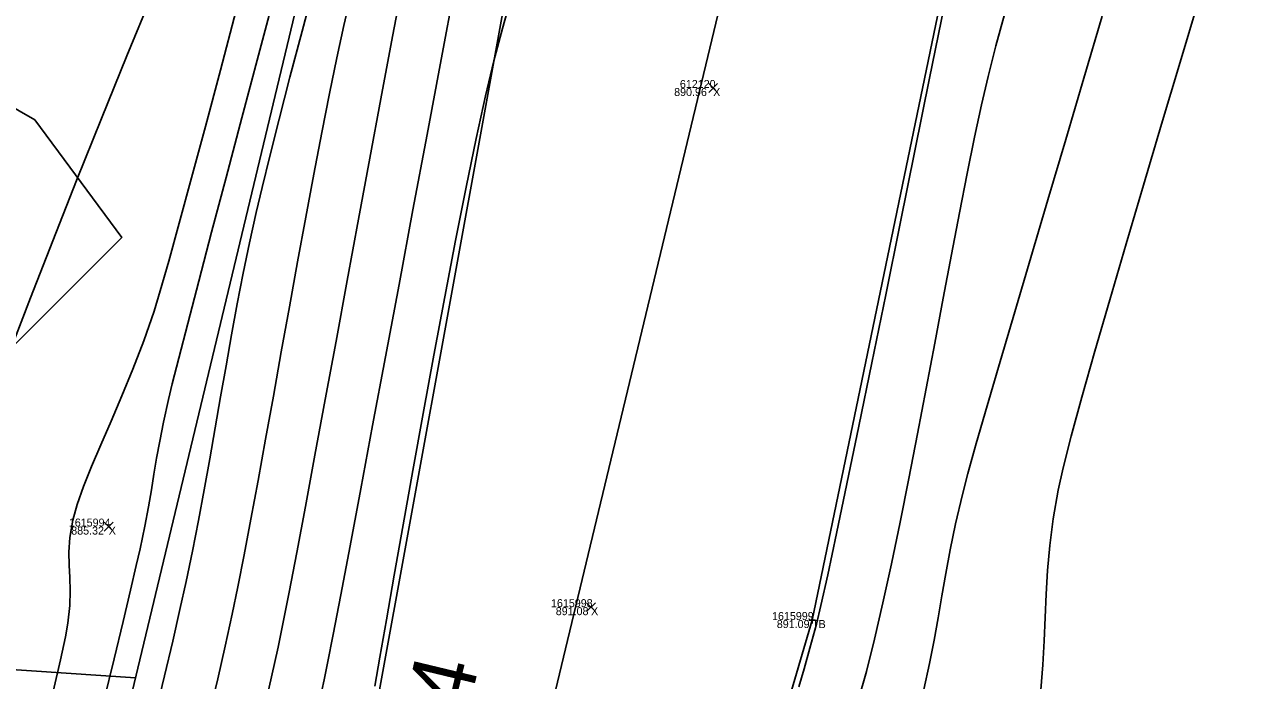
# Model space of a CAD drawing. Extents: x 1957117 to 1971063, y 701601 to 715861.
# Drawn here: x 1963135.2 to 1963189, y 705356 to 705384.6 of the extents above; entities that cross this region are included whole.
import ezdxf

# ---------------------------------------------------------------- set-up
doc = ezdxf.new("R2010")
doc.units = 0
for name, color, linetype in [('AP_X_Lights', 7, 'Continuous'), ('DT_X_Break_Line', 7, 'Continuous'), ('DT_X_Contour_Major', 7, 'Continuous'), ('DT_X_Contour_Minor', 7, 'Continuous'), ('DV_X_Property_Line', 7, 'Continuous'), ('GE_X_CL_20', 7, 'Continuous'), ('HY_X_Water_Edge', 7, 'Continuous'), ('PV_P_Drive', 7, 'Continuous'), ('PV_P_Shoulder', 7, 'Continuous'), ('RS_Raster1', 7, 'Continuous'), ('RW_X_Esmt_RR', 7, 'Continuous'), ('SC_Scratch1', 7, 'Continuous'), ('SC_Shading5', 7, 'Continuous'), ('VG_X_Tree_Line_Rt', 7, 'Continuous')]:
    doc.layers.add(name, color=color, linetype=linetype)

msp = doc.modelspace()

# ---------------------------------------------------------------- linework, layer by layer
at = {"layer": 'AP_X_Lights'}
for p, q in [((1963165.174, 705381.677), (1963165.562, 705382.067)), ((1963165.174, 705382.067), (1963165.562, 705381.677)), ((1963138.735, 705362.502), (1963139.123, 705362.892)), ((1963138.735, 705362.892), (1963139.123, 705362.502)), ((1963159.832, 705358.978), (1963160.22, 705359.368)), ((1963159.832, 705359.368), (1963160.22, 705358.978))]:
    msp.add_line(p, q, dxfattribs=at)
at = {"layer": 'DT_X_Break_Line'}
for points in [[(1963248.355, 705747.376), (1963235.759, 705698.829), (1963221.229, 705652.053), (1963207.844, 705601.615), (1963200.47, 705556.329), (1963185.917, 705507.018), (1963175.154, 705452.621), (1963160.398, 705408.434), (1963150.566, 705354.43), (1963137.351, 705306.484), (1963127.753, 705261.545), (1963117.087, 705216.019), (1963104.746, 705164.3), (1963091.28, 705116.393), (1963081.686, 705067.168)], [(1963097.69, 705062.728), (1963110.134, 705110.941), (1963118.179, 705161.08), (1963129.819, 705210.034), (1963142.677, 705258.498), (1963154.883, 705308.22), (1963169.696, 705358.61), (1963178.568, 705401.323), (1963191.579, 705451.786), (1963203.047, 705496.926), (1963213.073, 705549.098), (1963225.99, 705592.54), (1963238.509, 705645.64), (1963250.08, 705699.351), (1963260.722, 705745.719)]]:
    msp.add_lwpolyline(points, dxfattribs=at)
at = {"layer": 'DT_X_Contour_Major'}
for points in [[(1963154.069, 705386.309), (1963153.47, 705383.12), (1963152.856, 705379.845), (1963152.237, 705376.544), (1963151.626, 705373.281), (1963151.034, 705370.118), (1963150.472, 705367.117), (1963149.95, 705364.341), (1963149.482, 705361.85), (1963149.076, 705359.709), (1963148.746, 705357.978), (1963148.503, 705356.721), (1963148.356, 705356), (1963148.149, 705355.06)], [(1963154.069, 705386.309), (1963153.47, 705383.12), (1963152.856, 705379.845), (1963152.237, 705376.544), (1963151.626, 705373.281), (1963151.034, 705370.118), (1963150.472, 705367.117), (1963149.95, 705364.341), (1963149.482, 705361.85), (1963149.076, 705359.709), (1963148.746, 705357.978), (1963148.503, 705356.721), (1963148.356, 705356), (1963148.149, 705355.06)], [(1963144.506, 705385.283), (1963143.811, 705382.656), (1963143.156, 705380.194), (1963142.552, 705377.947), (1963142.014, 705375.966), (1963141.552, 705374.3), (1963141.179, 705373), (1963140.909, 705372.115), (1963140.46, 705370.821), (1963139.986, 705369.585), (1963139.504, 705368.412), (1963139.03, 705367.308), (1963138.58, 705366.275), (1963138.172, 705365.321), (1963137.821, 705364.45), (1963137.544, 705363.666), (1963137.357, 705362.975), (1963137.231, 705362.221), (1963137.186, 705361.584), (1963137.191, 705361.015), (1963137.219, 705360.467), (1963137.24, 705359.893), (1963137.225, 705359.246), (1963137.145, 705358.478), (1963137.033, 705357.882), (1963136.811, 705356.869), (1963136.493, 705355.491)], [(1963144.506, 705385.283), (1963143.811, 705382.656), (1963143.156, 705380.194), (1963142.552, 705377.947), (1963142.014, 705375.966), (1963141.552, 705374.3), (1963141.179, 705373), (1963140.909, 705372.115), (1963140.46, 705370.821), (1963139.986, 705369.585), (1963139.504, 705368.412), (1963139.03, 705367.308), (1963138.58, 705366.275), (1963138.172, 705365.321), (1963137.821, 705364.45), (1963137.544, 705363.666), (1963137.357, 705362.975), (1963137.231, 705362.221), (1963137.186, 705361.584), (1963137.191, 705361.015), (1963137.219, 705360.467), (1963137.24, 705359.893), (1963137.225, 705359.246), (1963137.145, 705358.478), (1963137.033, 705357.882), (1963136.811, 705356.869), (1963136.493, 705355.491)], [(1963178.116, 705385.087), (1963177.74, 705383.711), (1963177.399, 705382.379), (1963177.111, 705381.142), (1963176.803, 705379.718), (1963176.479, 705378.133), (1963176.14, 705376.414), (1963175.789, 705374.588), (1963175.428, 705372.682), (1963175.059, 705370.723), (1963174.684, 705368.738), (1963174.305, 705366.754), (1963173.925, 705364.797), (1963173.545, 705362.894), (1963173.169, 705361.072), (1963172.796, 705359.359), (1963172.431, 705357.781), (1963172.076, 705356.365), (1963171.717, 705355.088)], [(1963178.116, 705385.087), (1963177.74, 705383.711), (1963177.399, 705382.379), (1963177.111, 705381.142), (1963176.803, 705379.718), (1963176.479, 705378.133), (1963176.14, 705376.414), (1963175.789, 705374.588), (1963175.428, 705372.682), (1963175.059, 705370.723), (1963174.684, 705368.738), (1963174.305, 705366.754), (1963173.925, 705364.797), (1963173.545, 705362.894), (1963173.169, 705361.072), (1963172.796, 705359.359), (1963172.431, 705357.781), (1963172.076, 705356.365), (1963171.717, 705355.088)]]:
    msp.add_lwpolyline(points, dxfattribs=at)
at = {"layer": 'DT_X_Contour_Minor'}
for points in [[(1963179.703, 705355.561), (1963179.788, 705356.654), (1963179.845, 705357.699), (1963179.889, 705358.72), (1963179.936, 705359.74), (1963180.001, 705360.783), (1963180.099, 705361.872), (1963180.246, 705363.033), (1963180.458, 705364.287), (1963180.677, 705365.27), (1963181.029, 705366.646), (1963181.498, 705368.362), (1963182.065, 705370.37), (1963182.715, 705372.617), (1963183.43, 705375.054), (1963184.193, 705377.63), (1963184.986, 705380.294), (1963185.794, 705382.996), (1963186.598, 705385.685), (1963187.381, 705388.31), (1963188.128, 705390.821), (1963188.819, 705393.168), (1963189.439, 705395.298)], [(1963179.703, 705355.561), (1963179.788, 705356.654), (1963179.845, 705357.699), (1963179.889, 705358.72), (1963179.936, 705359.74), (1963180.001, 705360.783), (1963180.099, 705361.872), (1963180.246, 705363.033), (1963180.458, 705364.287), (1963180.677, 705365.27), (1963181.029, 705366.646), (1963181.498, 705368.362), (1963182.065, 705370.37), (1963182.715, 705372.617), (1963183.43, 705375.054), (1963184.193, 705377.63), (1963184.986, 705380.294), (1963185.794, 705382.996), (1963186.598, 705385.685), (1963187.381, 705388.31), (1963188.128, 705390.821), (1963188.819, 705393.168), (1963189.439, 705395.298)], [(1963147.956, 705386.522), (1963147.385, 705384.359), (1963146.857, 705382.342), (1963146.383, 705380.506), (1963145.972, 705378.886), (1963145.633, 705377.517), (1963145.377, 705376.433), (1963145.086, 705375.11), (1963144.812, 705373.776), (1963144.553, 705372.432), (1963144.303, 705371.081), (1963144.061, 705369.726), (1963143.824, 705368.368), (1963143.587, 705367.01), (1963143.349, 705365.654), (1963143.105, 705364.302), (1963142.854, 705362.956), (1963142.591, 705361.619), (1963142.313, 705360.293), (1963142.043, 705359.072), (1963141.726, 705357.69), (1963141.369, 705356.17), (1963140.979, 705354.536)], [(1963147.956, 705386.522), (1963147.385, 705384.359), (1963146.857, 705382.342), (1963146.383, 705380.506), (1963145.972, 705378.886), (1963145.633, 705377.517), (1963145.377, 705376.433), (1963145.086, 705375.11), (1963144.812, 705373.776), (1963144.553, 705372.432), (1963144.303, 705371.081), (1963144.061, 705369.726), (1963143.824, 705368.368), (1963143.587, 705367.01), (1963143.349, 705365.654), (1963143.105, 705364.302), (1963142.854, 705362.956), (1963142.591, 705361.619), (1963142.313, 705360.293), (1963142.043, 705359.072), (1963141.726, 705357.69), (1963141.369, 705356.17), (1963140.979, 705354.536)], [(1963140.837, 705386.006), (1963139.722, 705383.277), (1963138.609, 705380.533), (1963137.519, 705377.823), (1963136.476, 705375.195), (1963135.501, 705372.697), (1963134.618, 705370.377)], [(1963140.837, 705386.006), (1963139.722, 705383.277), (1963138.609, 705380.533), (1963137.519, 705377.823), (1963136.476, 705375.195), (1963135.501, 705372.697), (1963134.618, 705370.377)], [(1963146.241, 705386.169), (1963145.48, 705383.312), (1963144.749, 705380.562), (1963144.062, 705377.967), (1963143.429, 705375.574), (1963142.865, 705373.428), (1963142.381, 705371.576), (1963141.991, 705370.066), (1963141.706, 705368.944), (1963141.539, 705368.257), (1963141.323, 705367.268), (1963141.156, 705366.428), (1963141.023, 705365.686), (1963140.907, 705364.993), (1963140.793, 705364.3), (1963140.664, 705363.557), (1963140.504, 705362.715), (1963140.299, 705361.724), (1963140.135, 705360.996), (1963139.884, 705359.923), (1963139.557, 705358.548), (1963139.165, 705356.916), (1963138.719, 705355.071)], [(1963146.241, 705386.169), (1963145.48, 705383.312), (1963144.749, 705380.562), (1963144.062, 705377.967), (1963143.429, 705375.574), (1963142.865, 705373.428), (1963142.381, 705371.576), (1963141.991, 705370.066), (1963141.706, 705368.944), (1963141.539, 705368.257), (1963141.323, 705367.268), (1963141.156, 705366.428), (1963141.023, 705365.686), (1963140.907, 705364.993), (1963140.793, 705364.3), (1963140.664, 705363.557), (1963140.504, 705362.715), (1963140.299, 705361.724), (1963140.135, 705360.996), (1963139.884, 705359.923), (1963139.557, 705358.548), (1963139.165, 705356.916), (1963138.719, 705355.071)], [(1963149.539, 705385.996), (1963149.214, 705384.609), (1963148.905, 705383.199), (1963148.58, 705381.628), (1963148.243, 705379.923), (1963147.896, 705378.112), (1963147.543, 705376.221), (1963147.187, 705374.278), (1963146.831, 705372.308), (1963146.477, 705370.34), (1963146.129, 705368.4), (1963145.79, 705366.515), (1963145.462, 705364.712), (1963145.149, 705363.019), (1963144.853, 705361.461), (1963144.579, 705360.066), (1963144.328, 705358.862), (1963144.02, 705357.469), (1963143.695, 705356.046), (1963143.356, 705354.6)], [(1963149.539, 705385.996), (1963149.214, 705384.609), (1963148.905, 705383.199), (1963148.58, 705381.628), (1963148.243, 705379.923), (1963147.896, 705378.112), (1963147.543, 705376.221), (1963147.187, 705374.278), (1963146.831, 705372.308), (1963146.477, 705370.34), (1963146.129, 705368.4), (1963145.79, 705366.515), (1963145.462, 705364.712), (1963145.149, 705363.019), (1963144.853, 705361.461), (1963144.579, 705360.066), (1963144.328, 705358.862), (1963144.02, 705357.469), (1963143.695, 705356.046), (1963143.356, 705354.6)], [(1963151.734, 705386.2), (1963151.296, 705383.885), (1963150.831, 705381.404), (1963150.348, 705378.806), (1963149.855, 705376.141), (1963149.36, 705373.459), (1963148.872, 705370.811), (1963148.399, 705368.247), (1963147.95, 705365.817), (1963147.531, 705363.571), (1963147.153, 705361.559), (1963146.823, 705359.832), (1963146.55, 705358.439), (1963146.342, 705357.431), (1963146.054, 705356.123), (1963145.775, 705354.903)], [(1963151.734, 705386.2), (1963151.296, 705383.885), (1963150.831, 705381.404), (1963150.348, 705378.806), (1963149.855, 705376.141), (1963149.36, 705373.459), (1963148.872, 705370.811), (1963148.399, 705368.247), (1963147.95, 705365.817), (1963147.531, 705363.571), (1963147.153, 705361.559), (1963146.823, 705359.832), (1963146.55, 705358.439), (1963146.342, 705357.431), (1963146.054, 705356.123), (1963145.775, 705354.903)], [(1963156.594, 705386.045), (1963156.155, 705384.478), (1963155.777, 705383.055), (1963155.41, 705381.526), (1963155.002, 705379.665), (1963154.561, 705377.538), (1963154.099, 705375.208), (1963153.625, 705372.74), (1963153.148, 705370.198), (1963152.679, 705367.645), (1963152.227, 705365.147), (1963151.802, 705362.767), (1963151.414, 705360.57), (1963151.073, 705358.62), (1963150.788, 705356.98), (1963150.57, 705355.716)], [(1963156.594, 705386.045), (1963156.155, 705384.478), (1963155.777, 705383.055), (1963155.41, 705381.526), (1963155.002, 705379.665), (1963154.561, 705377.538), (1963154.099, 705375.208), (1963153.625, 705372.74), (1963153.148, 705370.198), (1963152.679, 705367.645), (1963152.227, 705365.147), (1963151.802, 705362.767), (1963151.414, 705360.57), (1963151.073, 705358.62), (1963150.788, 705356.98), (1963150.57, 705355.716)], [(1963169.123, 705355.685), (1963169.354, 705356.48), (1963169.604, 705357.382), (1963169.884, 705358.432), (1963170.081, 705359.252), (1963170.378, 705360.592), (1963170.761, 705362.387), (1963171.22, 705364.573), (1963171.741, 705367.086), (1963172.312, 705369.862), (1963172.919, 705372.837), (1963173.551, 705375.946), (1963174.195, 705379.125), (1963174.839, 705382.31), (1963175.469, 705385.438)], [(1963169.123, 705355.685), (1963169.354, 705356.48), (1963169.604, 705357.382), (1963169.884, 705358.432), (1963170.081, 705359.252), (1963170.378, 705360.592), (1963170.761, 705362.387), (1963171.22, 705364.573), (1963171.741, 705367.086), (1963172.312, 705369.862), (1963172.919, 705372.837), (1963173.551, 705375.946), (1963174.195, 705379.125), (1963174.839, 705382.31), (1963175.469, 705385.438)], [(1963174.586, 705355.57), (1963174.838, 705356.703), (1963175.041, 705357.736), (1963175.214, 705358.71), (1963175.376, 705359.664), (1963175.544, 705360.639), (1963175.737, 705361.675), (1963175.973, 705362.813), (1963176.271, 705364.093), (1963176.515, 705365.021), (1963176.881, 705366.331), (1963177.354, 705367.977), (1963177.919, 705369.912), (1963178.561, 705372.09), (1963179.264, 705374.464), (1963180.014, 705376.99), (1963180.794, 705379.62), (1963181.59, 705382.308), (1963182.387, 705385.009)], [(1963174.586, 705355.57), (1963174.838, 705356.703), (1963175.041, 705357.736), (1963175.214, 705358.71), (1963175.376, 705359.664), (1963175.544, 705360.639), (1963175.737, 705361.675), (1963175.973, 705362.813), (1963176.271, 705364.093), (1963176.515, 705365.021), (1963176.881, 705366.331), (1963177.354, 705367.977), (1963177.919, 705369.912), (1963178.561, 705372.09), (1963179.264, 705374.464), (1963180.014, 705376.99), (1963180.794, 705379.62), (1963181.59, 705382.308), (1963182.387, 705385.009)]]:
    msp.add_lwpolyline(points, dxfattribs=at)
at = {"layer": 'DV_X_Property_Line'}
msp.add_line((1963140.095, 705356.086), (1959478.471, 705602.861), dxfattribs=at)
at = {"layer": 'GE_X_CL_20'}
msp.add_lwpolyline([(1963418.3, 706437.397), (1962895.621, 704261.062)], dxfattribs=at)
at = {"layer": 'HY_X_Water_Edge'}
msp.add_spline([(1963191.723, 701994.048), (1963062.047, 702441.167), (1962863.491, 703169.356), (1962827.53, 703438.691), (1962823.213, 703537.412), (1962817.962, 703593.874), (1962817.97, 703697.316), (1962828.582, 703804.235), (1962836.461, 703844.734), (1962850.687, 703896.004), (1962867.251, 703938.846), (1962873.848, 703992.355), (1962884.135, 704091.371), (1962891.241, 704140.854), (1962897.382, 704180.529), (1962905.467, 704230.979), (1962943.949, 704328.022), (1962948.537, 704378.842), (1962964.114, 704426.264), (1963004.885, 704570.73), (1963042.054, 704716.522), (1963062.038, 704814.417), (1963072.171, 704860.237), (1963090.023, 704956.798), (1963107.066, 705031.783), (1963133.773, 705105.742), (1963148.685, 705206.74), (1963175.48, 705301.059), (1963191.635, 705353.417), (1963210.988, 705447.286), (1963219.532, 705497.27), (1963230.124, 705549.475), (1963251.052, 705591.159), (1963275.289, 705693.429), (1963292.982, 705784.032), (1963302.841, 705839.645), (1963335.126, 705936.766), (1963359.752, 706046.75), (1963389.133, 706177.299), (1963417.827, 706273.456), (1963475.868, 706451.902), (1963533.782, 706640.53), (1963553.86, 706696.984), (1963580.184, 706715.425), (1963609.172, 706718.73), (1963617.062, 706714.691), (1963619.447, 706694.678), (1963564.282, 706533.07), (1963531.853, 706395.229), (1963434.4, 706006.96), (1963354.09, 705679.186), (1963237.513, 705206.07), (1963167.369, 704892.962), (1963059.145, 704434.176), (1962907.914, 703908.742), (1962877.458, 703703.326), (1962898.357, 703412.121), (1962942.65, 703052.267), (1963048.963, 702674.866), (1963191.468, 702189.666), (1963245.396, 702019.832)], degree=3, dxfattribs=at)
at = {"layer": 'PV_P_Drive'}
for p, q in [((1963169.55, 705358.61), (1963169.842, 705358.61)), ((1963169.696, 705358.756), (1963169.696, 705358.464)), ((1963169.696, 705358.61), (1963169.696, 705358.61))]:
    msp.add_line(p, q, dxfattribs=at)
at = {"layer": 'RW_X_Esmt_RR'}
msp.add_lwpolyline([(1962866.45, 704268.068), (1963123.345, 705337.727), (1963135.496, 705336.937), (1963400.797, 706441.601)], dxfattribs=at)
at = {"layer": 'SC_Shading5'}
for points in [[(1963026.912, 704294.121), (1963138.818, 704737.794), (1963251.679, 705213.963), (1963374.306, 705730.111), (1963454.783, 706045.593), (1963517.244, 706296.713), (1963562.763, 706479.256), (1963580.13, 706553.799), (1963589.678, 706586.994)], [(1963609.915, 706579.703), (1963587.283, 706499.153), (1963552.056, 706354.005), (1963480.911, 706069.234), (1963357.401, 705576.869), (1963272.751, 705226.931), (1963210.247, 704956.481), (1963044.97, 704288.881)]]:
    msp.add_spline(points, degree=3, dxfattribs=at)
at = {"layer": 'VG_X_Tree_Line_Rt'}
msp.add_lwpolyline([(1963128.863, 705421.23), (1963129.219, 705409.143), (1963125.525, 705402.55), (1963121.412, 705395.402), (1963123.33, 705387.792), (1963128.412, 705384.652), (1963135.696, 705380.476), (1963139.494, 705375.341), (1963134.15, 705370.002), (1963132.038, 705359.161), (1963129.619, 705349.992)], dxfattribs=at)

# ---------------------------------------------------------------- texts
at = {"layer": 'GE_X_CL_20'}
msp.add_text('34', height=2.8, rotation=76.4953, dxfattribs=at).set_placement((1963154.16, 705352.56))
at = {"layer": 'PV_P_Shoulder'}
for s, p in [('890.96', (1963163.662, 705381.522)), ('885.32', (1963137.287, 705362.347)), ('891.08', (1963158.483, 705358.823)), ('891.09', (1963168.153, 705358.26))]:
    msp.add_text(s, height=0.35, dxfattribs=at).set_placement(p)
at = {"layer": 'RS_Raster1'}
for s, p in [('612120', (1963163.913, 705381.872)), ('1615994', (1963137.182, 705362.697)), ('1615998', (1963158.274, 705359.173)), ('1615999', (1963167.944, 705358.61))]:
    msp.add_text(s, height=0.35, dxfattribs=at).set_placement(p)
at = {"layer": 'SC_Scratch1'}
for s, p in [('X', (1963165.368, 705381.522)), ('X', (1963138.929, 705362.347)), ('X', (1963160.026, 705358.823)), ('TB', (1963169.696, 705358.26))]:
    msp.add_text(s, height=0.35, dxfattribs=at).set_placement(p)

doc.saveas('drawing.dxf')
